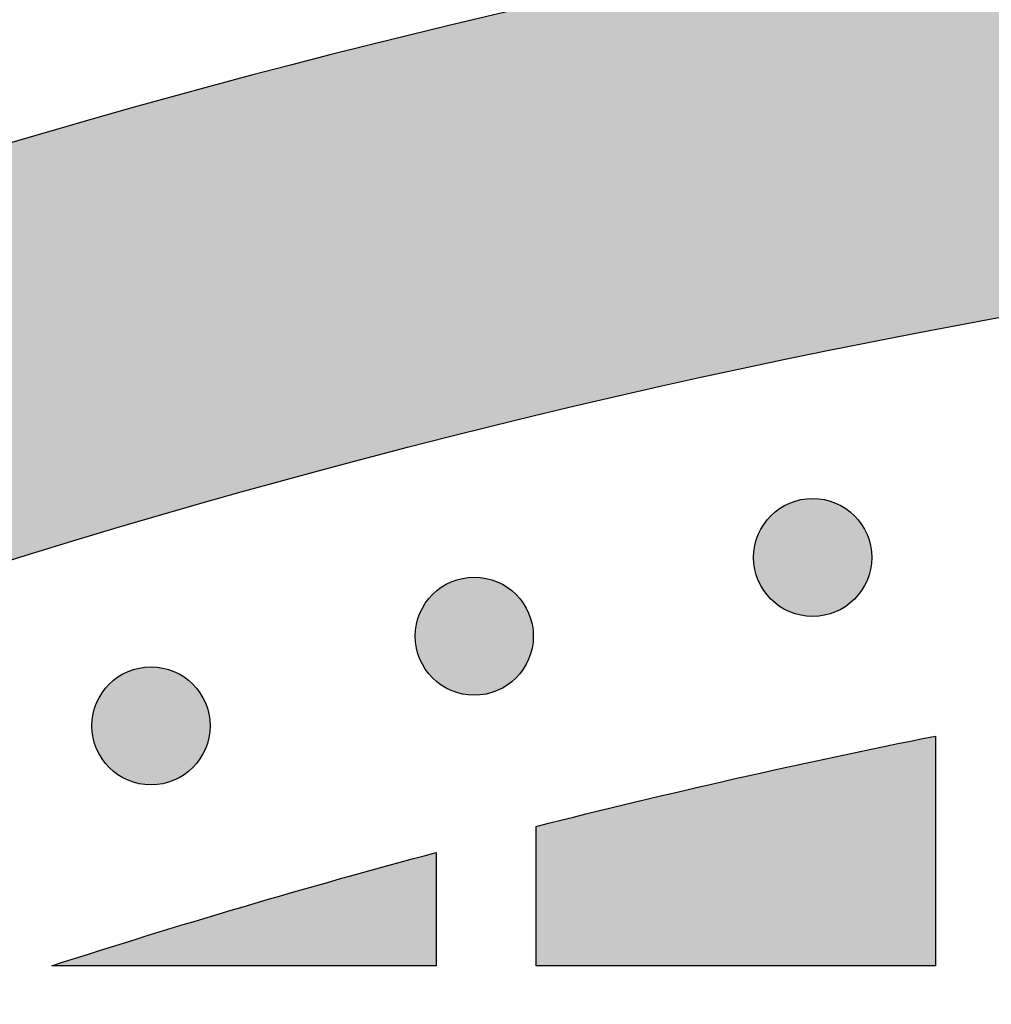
# Model space of a CAD drawing. Header units: millimetres. Extents: x -3873 to -97, y 912 to 4165.
# Tile 535 of 656: x -1729 to -1699, y 3134 to 3164. Entities that reach past the tile are written whole.
import ezdxf

# ---------------------------------------------------------------- set-up
doc = ezdxf.new("R2010")
doc.units = ezdxf.units.MM
doc.layers.add('pattern', color=7, linetype='Continuous', true_color=0x000000)

msp = doc.modelspace()

# ---------------------------------------------------------------- hatches: boundary and pattern name
at = {"layer": 'pattern'}
for points in [[(-1803.27, 3124.356), (-1803.97, 3123.213), (-1804.641, 3122.048), (-1805.279, 3120.862), (-1805.886, 3119.656), (-1806.459, 3118.431), (-1806.998, 3117.189), (-1807.502, 3115.932), (-1807.97, 3114.66), (-1808.402, 3113.375), (-1808.797, 3112.079), (-1809.156, 3110.774), (-1809.477, 3109.46), (-1809.76, 3108.14), (-1810.005, 3106.816), (-1810.213, 3105.488), (-1810.383, 3104.158), (-1806.355, 3107.298), (-1802.25, 3110.366), (-1798.07, 3113.357), (-1793.818, 3116.27), (-1789.496, 3119.101), (-1785.105, 3121.85), (-1780.649, 3124.512), (-1776.129, 3127.087), (-1771.549, 3129.571), (-1766.911, 3131.962), (-1762.218, 3134.26), (-1757.473, 3136.461), (-1752.678, 3138.564), (-1747.838, 3140.568), (-1742.954, 3142.47), (-1738.03, 3144.271), (-1733.07, 3145.967), (-1728.077, 3147.559), (-1723.053, 3149.046), (-1718.002, 3150.426), (-1712.929, 3151.698), (-1707.835, 3152.864), (-1702.725, 3153.921), (-1697.602, 3154.87), (-1692.469, 3155.711), (-1687.33, 3156.443), (-1682.188, 3157.067), (-1677.046, 3157.584), (-1671.908, 3157.993), (-1666.778, 3158.296), (-1661.657, 3158.493), (-1656.55, 3158.585), (-1656.55, 3170.585), (-1661.363, 3170.505), (-1666.186, 3170.337), (-1671.017, 3170.078), (-1675.854, 3169.73), (-1680.692, 3169.291), (-1685.532, 3168.762), (-1690.369, 3168.142), (-1695.201, 3167.431), (-1700.026, 3166.628), (-1704.841, 3165.735), (-1709.643, 3164.75), (-1714.43, 3163.675), (-1719.2, 3162.51), (-1723.95, 3161.255), (-1728.676, 3159.91), (-1733.378, 3158.477), (-1738.052, 3156.956), (-1742.696, 3155.348), (-1747.307, 3153.654), (-1751.883, 3151.874), (-1756.422, 3150.011), (-1760.921, 3148.064), (-1765.379, 3146.036), (-1769.792, 3143.928), (-1774.159, 3141.741), (-1778.478, 3139.476), (-1782.747, 3137.136), (-1786.963, 3134.721), (-1791.125, 3132.234), (-1795.232, 3129.676), (-1799.28, 3127.05)], [(-1703.586, 3148.623), (-1703.614, 3148.651), (-1703.643, 3148.678), (-1703.673, 3148.705), (-1703.704, 3148.731), (-1703.736, 3148.757), (-1703.768, 3148.782), (-1703.801, 3148.807), (-1703.835, 3148.831), (-1703.87, 3148.854), (-1703.906, 3148.877), (-1703.943, 3148.899), (-1703.98, 3148.92), (-1704.018, 3148.941), (-1704.057, 3148.96), (-1704.096, 3148.979), (-1704.136, 3148.997), (-1704.177, 3149.014), (-1704.218, 3149.03), (-1704.26, 3149.045), (-1704.303, 3149.059), (-1704.346, 3149.072), (-1704.389, 3149.085), (-1704.433, 3149.095), (-1704.477, 3149.105), (-1704.522, 3149.114), (-1704.567, 3149.122), (-1704.612, 3149.128), (-1704.658, 3149.134), (-1704.703, 3149.138), (-1704.749, 3149.141), (-1704.795, 3149.142), (-1704.841, 3149.143), (-1704.887, 3149.142), (-1704.933, 3149.141), (-1704.978, 3149.138), (-1705.024, 3149.134), (-1705.069, 3149.128), (-1705.115, 3149.122), (-1705.16, 3149.114), (-1705.204, 3149.105), (-1705.249, 3149.095), (-1705.293, 3149.085), (-1705.336, 3149.072), (-1705.379, 3149.059), (-1705.421, 3149.045), (-1705.463, 3149.03), (-1705.505, 3149.014), (-1705.545, 3148.997), (-1705.586, 3148.979), (-1705.625, 3148.96), (-1705.664, 3148.941), (-1705.702, 3148.92), (-1705.739, 3148.899), (-1705.776, 3148.877), (-1705.811, 3148.854), (-1705.846, 3148.831), (-1705.88, 3148.807), (-1705.914, 3148.782), (-1705.946, 3148.757), (-1705.978, 3148.731), (-1706.008, 3148.705), (-1706.038, 3148.678), (-1706.067, 3148.651), (-1706.095, 3148.623), (-1706.123, 3148.595), (-1706.15, 3148.566), (-1706.177, 3148.536), (-1706.203, 3148.506), (-1706.229, 3148.474), (-1706.254, 3148.441), (-1706.279, 3148.408), (-1706.303, 3148.374), (-1706.326, 3148.339), (-1706.349, 3148.303), (-1706.371, 3148.267), (-1706.392, 3148.23), (-1706.413, 3148.192), (-1706.432, 3148.153), (-1706.451, 3148.114), (-1706.469, 3148.073), (-1706.486, 3148.033), (-1706.502, 3147.991), (-1706.517, 3147.949), (-1706.531, 3147.907), (-1706.545, 3147.864), (-1706.557, 3147.82), (-1706.568, 3147.777), (-1706.577, 3147.732), (-1706.586, 3147.688), (-1706.594, 3147.643), (-1706.6, 3147.597), (-1706.606, 3147.552), (-1706.61, 3147.506), (-1706.613, 3147.461), (-1706.614, 3147.415), (-1706.615, 3147.369), (-1706.614, 3147.323), (-1706.613, 3147.277), (-1706.61, 3147.231), (-1706.606, 3147.185), (-1706.6, 3147.14), (-1706.594, 3147.095), (-1706.586, 3147.05), (-1706.577, 3147.005), (-1706.568, 3146.961), (-1706.557, 3146.917), (-1706.545, 3146.873), (-1706.531, 3146.83), (-1706.517, 3146.788), (-1706.502, 3146.746), (-1706.486, 3146.705), (-1706.469, 3146.664), (-1706.451, 3146.624), (-1706.432, 3146.584), (-1706.413, 3146.546), (-1706.392, 3146.508), (-1706.371, 3146.47), (-1706.349, 3146.434), (-1706.326, 3146.398), (-1706.303, 3146.363), (-1706.279, 3146.329), (-1706.254, 3146.296), (-1706.229, 3146.263), (-1706.203, 3146.232), (-1706.177, 3146.201), (-1706.15, 3146.171), (-1706.123, 3146.142), (-1706.095, 3146.114), (-1706.067, 3146.087), (-1706.038, 3146.059), (-1706.008, 3146.033), (-1705.978, 3146.006), (-1705.946, 3145.981), (-1705.914, 3145.955), (-1705.88, 3145.931), (-1705.846, 3145.907), (-1705.811, 3145.883), (-1705.776, 3145.861), (-1705.739, 3145.839), (-1705.702, 3145.817), (-1705.664, 3145.797), (-1705.625, 3145.777), (-1705.586, 3145.758), (-1705.545, 3145.74), (-1705.505, 3145.723), (-1705.463, 3145.707), (-1705.421, 3145.692), (-1705.379, 3145.678), (-1705.336, 3145.665), (-1705.293, 3145.653), (-1705.249, 3145.642), (-1705.204, 3145.632), (-1705.16, 3145.623), (-1705.115, 3145.616), (-1705.069, 3145.609), (-1705.024, 3145.604), (-1704.978, 3145.6), (-1704.933, 3145.597), (-1704.887, 3145.595), (-1704.841, 3145.594), (-1704.795, 3145.595), (-1704.749, 3145.597), (-1704.703, 3145.6), (-1704.658, 3145.604), (-1704.612, 3145.609), (-1704.567, 3145.616), (-1704.522, 3145.623), (-1704.477, 3145.632), (-1704.433, 3145.642), (-1704.389, 3145.653), (-1704.346, 3145.665), (-1704.303, 3145.678), (-1704.26, 3145.692), (-1704.218, 3145.707), (-1704.177, 3145.723), (-1704.136, 3145.74), (-1704.096, 3145.758), (-1704.057, 3145.777), (-1704.018, 3145.797), (-1703.98, 3145.817), (-1703.943, 3145.839), (-1703.906, 3145.861), (-1703.87, 3145.883), (-1703.835, 3145.907), (-1703.801, 3145.931), (-1703.768, 3145.955), (-1703.736, 3145.981), (-1703.704, 3146.006), (-1703.673, 3146.033), (-1703.643, 3146.059), (-1703.614, 3146.087), (-1703.586, 3146.114), (-1703.559, 3146.142), (-1703.531, 3146.171), (-1703.505, 3146.201), (-1703.479, 3146.232), (-1703.453, 3146.263), (-1703.428, 3146.296), (-1703.403, 3146.329), (-1703.379, 3146.363), (-1703.355, 3146.398), (-1703.333, 3146.434), (-1703.311, 3146.47), (-1703.289, 3146.508), (-1703.269, 3146.546), (-1703.249, 3146.584), (-1703.23, 3146.624), (-1703.212, 3146.664), (-1703.195, 3146.705), (-1703.179, 3146.746), (-1703.164, 3146.788), (-1703.15, 3146.83), (-1703.137, 3146.873), (-1703.125, 3146.917), (-1703.114, 3146.961), (-1703.104, 3147.005), (-1703.095, 3147.05), (-1703.088, 3147.095), (-1703.081, 3147.14), (-1703.076, 3147.185), (-1703.072, 3147.231), (-1703.069, 3147.277), (-1703.067, 3147.323), (-1703.066, 3147.369), (-1703.067, 3147.415), (-1703.069, 3147.461), (-1703.072, 3147.506), (-1703.076, 3147.552), (-1703.081, 3147.597), (-1703.088, 3147.643), (-1703.095, 3147.688), (-1703.104, 3147.732), (-1703.114, 3147.777), (-1703.125, 3147.82), (-1703.137, 3147.864), (-1703.15, 3147.907), (-1703.164, 3147.949), (-1703.179, 3147.991), (-1703.195, 3148.033), (-1703.212, 3148.073), (-1703.23, 3148.114), (-1703.249, 3148.153), (-1703.269, 3148.192), (-1703.289, 3148.23), (-1703.311, 3148.267), (-1703.333, 3148.303), (-1703.355, 3148.339), (-1703.379, 3148.374), (-1703.403, 3148.408), (-1703.428, 3148.441), (-1703.453, 3148.474), (-1703.479, 3148.506), (-1703.505, 3148.536), (-1703.531, 3148.566), (-1703.559, 3148.595)], [(-1713.755, 3146.257), (-1713.783, 3146.285), (-1713.812, 3146.312), (-1713.842, 3146.338), (-1713.873, 3146.365), (-1713.904, 3146.39), (-1713.937, 3146.416), (-1713.97, 3146.44), (-1714.004, 3146.464), (-1714.039, 3146.488), (-1714.075, 3146.51), (-1714.111, 3146.533), (-1714.149, 3146.554), (-1714.187, 3146.574), (-1714.225, 3146.594), (-1714.265, 3146.613), (-1714.305, 3146.631), (-1714.346, 3146.648), (-1714.387, 3146.664), (-1714.429, 3146.679), (-1714.471, 3146.693), (-1714.514, 3146.706), (-1714.558, 3146.718), (-1714.602, 3146.729), (-1714.646, 3146.739), (-1714.691, 3146.748), (-1714.736, 3146.755), (-1714.781, 3146.762), (-1714.826, 3146.767), (-1714.872, 3146.771), (-1714.918, 3146.774), (-1714.964, 3146.776), (-1715.009, 3146.777), (-1715.055, 3146.776), (-1715.101, 3146.774), (-1715.147, 3146.771), (-1715.193, 3146.767), (-1715.238, 3146.762), (-1715.283, 3146.755), (-1715.328, 3146.748), (-1715.373, 3146.739), (-1715.417, 3146.729), (-1715.461, 3146.718), (-1715.505, 3146.706), (-1715.548, 3146.693), (-1715.59, 3146.679), (-1715.632, 3146.664), (-1715.673, 3146.648), (-1715.714, 3146.631), (-1715.754, 3146.613), (-1715.794, 3146.594), (-1715.832, 3146.574), (-1715.87, 3146.554), (-1715.908, 3146.533), (-1715.944, 3146.51), (-1715.98, 3146.488), (-1716.015, 3146.464), (-1716.049, 3146.44), (-1716.082, 3146.416), (-1716.115, 3146.39), (-1716.146, 3146.365), (-1716.177, 3146.338), (-1716.207, 3146.312), (-1716.236, 3146.285), (-1716.264, 3146.257), (-1716.292, 3146.229), (-1716.319, 3146.2), (-1716.346, 3146.17), (-1716.372, 3146.139), (-1716.398, 3146.108), (-1716.423, 3146.075), (-1716.447, 3146.042), (-1716.471, 3146.008), (-1716.495, 3145.973), (-1716.518, 3145.937), (-1716.54, 3145.901), (-1716.561, 3145.863), (-1716.581, 3145.825), (-1716.601, 3145.787), (-1716.62, 3145.747), (-1716.638, 3145.707), (-1716.655, 3145.666), (-1716.671, 3145.625), (-1716.686, 3145.583), (-1716.7, 3145.541), (-1716.713, 3145.498), (-1716.725, 3145.454), (-1716.736, 3145.41), (-1716.746, 3145.366), (-1716.755, 3145.321), (-1716.763, 3145.276), (-1716.769, 3145.231), (-1716.774, 3145.186), (-1716.778, 3145.14), (-1716.781, 3145.094), (-1716.783, 3145.048), (-1716.784, 3145.002), (-1716.783, 3144.956), (-1716.781, 3144.911), (-1716.778, 3144.865), (-1716.774, 3144.819), (-1716.769, 3144.774), (-1716.763, 3144.728), (-1716.755, 3144.683), (-1716.746, 3144.639), (-1716.736, 3144.595), (-1716.725, 3144.551), (-1716.713, 3144.507), (-1716.7, 3144.464), (-1716.686, 3144.422), (-1716.671, 3144.38), (-1716.655, 3144.338), (-1716.638, 3144.298), (-1716.62, 3144.258), (-1716.601, 3144.218), (-1716.581, 3144.179), (-1716.561, 3144.141), (-1716.54, 3144.104), (-1716.518, 3144.068), (-1716.495, 3144.032), (-1716.471, 3143.997), (-1716.447, 3143.963), (-1716.423, 3143.93), (-1716.398, 3143.897), (-1716.372, 3143.866), (-1716.346, 3143.835), (-1716.319, 3143.805), (-1716.292, 3143.776), (-1716.264, 3143.748), (-1716.236, 3143.72), (-1716.207, 3143.693), (-1716.177, 3143.666), (-1716.146, 3143.64), (-1716.115, 3143.614), (-1716.082, 3143.589), (-1716.049, 3143.564), (-1716.015, 3143.54), (-1715.98, 3143.517), (-1715.944, 3143.494), (-1715.908, 3143.472), (-1715.87, 3143.451), (-1715.832, 3143.43), (-1715.794, 3143.411), (-1715.754, 3143.392), (-1715.714, 3143.374), (-1715.673, 3143.357), (-1715.632, 3143.341), (-1715.59, 3143.326), (-1715.548, 3143.312), (-1715.505, 3143.299), (-1715.461, 3143.287), (-1715.417, 3143.276), (-1715.373, 3143.266), (-1715.328, 3143.257), (-1715.283, 3143.249), (-1715.238, 3143.243), (-1715.193, 3143.238), (-1715.147, 3143.233), (-1715.101, 3143.23), (-1715.055, 3143.229), (-1715.009, 3143.228), (-1714.964, 3143.229), (-1714.918, 3143.23), (-1714.872, 3143.233), (-1714.826, 3143.238), (-1714.781, 3143.243), (-1714.736, 3143.249), (-1714.691, 3143.257), (-1714.646, 3143.266), (-1714.602, 3143.276), (-1714.558, 3143.287), (-1714.514, 3143.299), (-1714.471, 3143.312), (-1714.429, 3143.326), (-1714.387, 3143.341), (-1714.346, 3143.357), (-1714.305, 3143.374), (-1714.265, 3143.392), (-1714.225, 3143.411), (-1714.187, 3143.43), (-1714.149, 3143.451), (-1714.111, 3143.472), (-1714.075, 3143.494), (-1714.039, 3143.517), (-1714.004, 3143.54), (-1713.97, 3143.564), (-1713.937, 3143.589), (-1713.904, 3143.614), (-1713.873, 3143.64), (-1713.842, 3143.666), (-1713.812, 3143.693), (-1713.783, 3143.72), (-1713.755, 3143.748), (-1713.727, 3143.776), (-1713.7, 3143.805), (-1713.673, 3143.835), (-1713.647, 3143.866), (-1713.621, 3143.897), (-1713.596, 3143.93), (-1713.572, 3143.963), (-1713.548, 3143.997), (-1713.524, 3144.032), (-1713.501, 3144.068), (-1713.479, 3144.104), (-1713.458, 3144.141), (-1713.438, 3144.179), (-1713.418, 3144.218), (-1713.399, 3144.258), (-1713.381, 3144.298), (-1713.364, 3144.338), (-1713.348, 3144.38), (-1713.333, 3144.422), (-1713.319, 3144.464), (-1713.306, 3144.507), (-1713.294, 3144.551), (-1713.283, 3144.595), (-1713.273, 3144.639), (-1713.264, 3144.683), (-1713.256, 3144.728), (-1713.25, 3144.774), (-1713.245, 3144.819), (-1713.241, 3144.865), (-1713.238, 3144.911), (-1713.236, 3144.956), (-1713.235, 3145.002), (-1713.236, 3145.048), (-1713.238, 3145.094), (-1713.241, 3145.14), (-1713.245, 3145.186), (-1713.25, 3145.231), (-1713.256, 3145.276), (-1713.264, 3145.321), (-1713.273, 3145.366), (-1713.283, 3145.41), (-1713.294, 3145.454), (-1713.306, 3145.498), (-1713.319, 3145.541), (-1713.333, 3145.583), (-1713.348, 3145.625), (-1713.364, 3145.666), (-1713.381, 3145.707), (-1713.399, 3145.747), (-1713.418, 3145.787), (-1713.438, 3145.825), (-1713.458, 3145.863), (-1713.479, 3145.901), (-1713.501, 3145.937), (-1713.524, 3145.973), (-1713.548, 3146.008), (-1713.572, 3146.042), (-1713.596, 3146.075), (-1713.621, 3146.108), (-1713.647, 3146.139), (-1713.673, 3146.17), (-1713.7, 3146.2), (-1713.727, 3146.229)], [(-1723.467, 3143.562), (-1723.495, 3143.59), (-1723.524, 3143.617), (-1723.554, 3143.643), (-1723.585, 3143.67), (-1723.617, 3143.695), (-1723.649, 3143.721), (-1723.682, 3143.745), (-1723.716, 3143.769), (-1723.751, 3143.793), (-1723.787, 3143.815), (-1723.824, 3143.838), (-1723.861, 3143.859), (-1723.899, 3143.879), (-1723.938, 3143.899), (-1723.977, 3143.918), (-1724.017, 3143.936), (-1724.058, 3143.953), (-1724.099, 3143.969), (-1724.141, 3143.984), (-1724.184, 3143.998), (-1724.227, 3144.011), (-1724.27, 3144.023), (-1724.314, 3144.034), (-1724.358, 3144.044), (-1724.403, 3144.053), (-1724.448, 3144.06), (-1724.493, 3144.067), (-1724.539, 3144.072), (-1724.584, 3144.076), (-1724.63, 3144.079), (-1724.676, 3144.081), (-1724.722, 3144.082), (-1724.768, 3144.081), (-1724.814, 3144.079), (-1724.859, 3144.076), (-1724.905, 3144.072), (-1724.95, 3144.067), (-1724.996, 3144.06), (-1725.041, 3144.053), (-1725.085, 3144.044), (-1725.13, 3144.034), (-1725.174, 3144.023), (-1725.217, 3144.011), (-1725.26, 3143.998), (-1725.302, 3143.984), (-1725.344, 3143.969), (-1725.386, 3143.953), (-1725.426, 3143.936), (-1725.467, 3143.918), (-1725.506, 3143.899), (-1725.545, 3143.879), (-1725.583, 3143.859), (-1725.62, 3143.838), (-1725.657, 3143.815), (-1725.692, 3143.793), (-1725.727, 3143.769), (-1725.761, 3143.745), (-1725.795, 3143.721), (-1725.827, 3143.695), (-1725.859, 3143.67), (-1725.889, 3143.643), (-1725.919, 3143.617), (-1725.948, 3143.59), (-1725.976, 3143.562), (-1726.004, 3143.534), (-1726.031, 3143.505), (-1726.058, 3143.475), (-1726.084, 3143.444), (-1726.11, 3143.413), (-1726.135, 3143.38), (-1726.16, 3143.347), (-1726.184, 3143.313), (-1726.207, 3143.278), (-1726.23, 3143.242), (-1726.252, 3143.206), (-1726.273, 3143.168), (-1726.294, 3143.13), (-1726.313, 3143.092), (-1726.332, 3143.052), (-1726.35, 3143.012), (-1726.367, 3142.971), (-1726.383, 3142.93), (-1726.398, 3142.888), (-1726.412, 3142.846), (-1726.426, 3142.803), (-1726.438, 3142.759), (-1726.449, 3142.715), (-1726.458, 3142.671), (-1726.467, 3142.626), (-1726.475, 3142.581), (-1726.481, 3142.536), (-1726.487, 3142.491), (-1726.491, 3142.445), (-1726.494, 3142.399), (-1726.495, 3142.353), (-1726.496, 3142.307), (-1726.495, 3142.261), (-1726.494, 3142.216), (-1726.491, 3142.17), (-1726.487, 3142.124), (-1726.481, 3142.079), (-1726.475, 3142.033), (-1726.467, 3141.988), (-1726.458, 3141.944), (-1726.449, 3141.9), (-1726.438, 3141.856), (-1726.426, 3141.812), (-1726.412, 3141.769), (-1726.398, 3141.727), (-1726.383, 3141.685), (-1726.367, 3141.643), (-1726.35, 3141.603), (-1726.332, 3141.563), (-1726.313, 3141.523), (-1726.294, 3141.484), (-1726.273, 3141.446), (-1726.252, 3141.409), (-1726.23, 3141.373), (-1726.207, 3141.337), (-1726.184, 3141.302), (-1726.16, 3141.268), (-1726.135, 3141.235), (-1726.11, 3141.202), (-1726.084, 3141.171), (-1726.058, 3141.14), (-1726.031, 3141.11), (-1726.004, 3141.081), (-1725.976, 3141.053), (-1725.948, 3141.025), (-1725.919, 3140.998), (-1725.889, 3140.971), (-1725.859, 3140.945), (-1725.827, 3140.919), (-1725.795, 3140.894), (-1725.761, 3140.869), (-1725.727, 3140.845), (-1725.692, 3140.822), (-1725.657, 3140.799), (-1725.62, 3140.777), (-1725.583, 3140.756), (-1725.545, 3140.735), (-1725.506, 3140.716), (-1725.467, 3140.697), (-1725.426, 3140.679), (-1725.386, 3140.662), (-1725.344, 3140.646), (-1725.302, 3140.631), (-1725.26, 3140.617), (-1725.217, 3140.604), (-1725.174, 3140.592), (-1725.13, 3140.581), (-1725.085, 3140.571), (-1725.041, 3140.562), (-1724.996, 3140.554), (-1724.95, 3140.548), (-1724.905, 3140.543), (-1724.859, 3140.538), (-1724.814, 3140.535), (-1724.768, 3140.534), (-1724.722, 3140.533), (-1724.676, 3140.534), (-1724.63, 3140.535), (-1724.584, 3140.538), (-1724.539, 3140.543), (-1724.493, 3140.548), (-1724.448, 3140.554), (-1724.403, 3140.562), (-1724.358, 3140.571), (-1724.314, 3140.581), (-1724.27, 3140.592), (-1724.227, 3140.604), (-1724.184, 3140.617), (-1724.141, 3140.631), (-1724.099, 3140.646), (-1724.058, 3140.662), (-1724.017, 3140.679), (-1723.977, 3140.697), (-1723.938, 3140.716), (-1723.899, 3140.735), (-1723.861, 3140.756), (-1723.824, 3140.777), (-1723.787, 3140.799), (-1723.751, 3140.822), (-1723.716, 3140.845), (-1723.682, 3140.869), (-1723.649, 3140.894), (-1723.617, 3140.919), (-1723.585, 3140.945), (-1723.554, 3140.971), (-1723.524, 3140.998), (-1723.495, 3141.025), (-1723.467, 3141.053), (-1723.44, 3141.081), (-1723.412, 3141.11), (-1723.386, 3141.14), (-1723.36, 3141.171), (-1723.334, 3141.202), (-1723.309, 3141.235), (-1723.284, 3141.268), (-1723.26, 3141.302), (-1723.236, 3141.337), (-1723.214, 3141.373), (-1723.192, 3141.409), (-1723.17, 3141.446), (-1723.15, 3141.484), (-1723.13, 3141.523), (-1723.111, 3141.563), (-1723.093, 3141.603), (-1723.076, 3141.643), (-1723.06, 3141.685), (-1723.045, 3141.727), (-1723.031, 3141.769), (-1723.018, 3141.812), (-1723.006, 3141.856), (-1722.995, 3141.9), (-1722.985, 3141.944), (-1722.976, 3141.988), (-1722.969, 3142.033), (-1722.962, 3142.079), (-1722.957, 3142.124), (-1722.953, 3142.17), (-1722.95, 3142.216), (-1722.948, 3142.261), (-1722.947, 3142.307), (-1722.948, 3142.353), (-1722.95, 3142.399), (-1722.953, 3142.445), (-1722.957, 3142.491), (-1722.962, 3142.536), (-1722.969, 3142.581), (-1722.976, 3142.626), (-1722.985, 3142.671), (-1722.995, 3142.715), (-1723.006, 3142.759), (-1723.018, 3142.803), (-1723.031, 3142.846), (-1723.045, 3142.888), (-1723.06, 3142.93), (-1723.076, 3142.971), (-1723.093, 3143.012), (-1723.111, 3143.052), (-1723.13, 3143.092), (-1723.15, 3143.13), (-1723.17, 3143.168), (-1723.192, 3143.206), (-1723.214, 3143.242), (-1723.236, 3143.278), (-1723.26, 3143.313), (-1723.284, 3143.347), (-1723.309, 3143.38), (-1723.334, 3143.413), (-1723.36, 3143.444), (-1723.386, 3143.475), (-1723.412, 3143.505), (-1723.44, 3143.534)], [(-1713.149, 3139.285), (-1707.166, 3140.72), (-1701.149, 3142), (-1701.149, 3135.095), (-1713.149, 3135.095)], [(-1716.149, 3138.503), (-1716.149, 3135.095), (-1727.706, 3135.095), (-1721.949, 3136.872)]]:
    msp.add_hatch(color=256, dxfattribs=at).paths.add_polyline_path(points, flags=0)

# ---------------------------------------------------------------- linework, layer by layer
for points in [[(-1701.149, 3142), (-1701.149, 3135.095), (-1713.149, 3135.095), (-1713.149, 3139.285)], [(-1716.149, 3138.503), (-1716.149, 3135.095), (-1727.706, 3135.095)]]:
    msp.add_lwpolyline(points, dxfattribs=at)
for centre in [(-1704.841, 3147.369), (-1715.009, 3145.002), (-1724.722, 3142.307)]:
    msp.add_circle(centre, 1.774, dxfattribs=at)
msp.add_arc((-1654.615, 2908.502), 262.09, 90.42318, 124.55459, dxfattribs=at)
at = {"layer": 'pattern', "extrusion": (0, 0, -1)}
for radius, start, end in [(250.09, 51.4755, 89.55652), (238.09, 75.76804, 78.7291), (238.09, 72.12205, 75.02192)]:
    msp.add_arc((1654.615, 2908.502), radius, start, end, dxfattribs=at)

doc.saveas('drawing.dxf')
